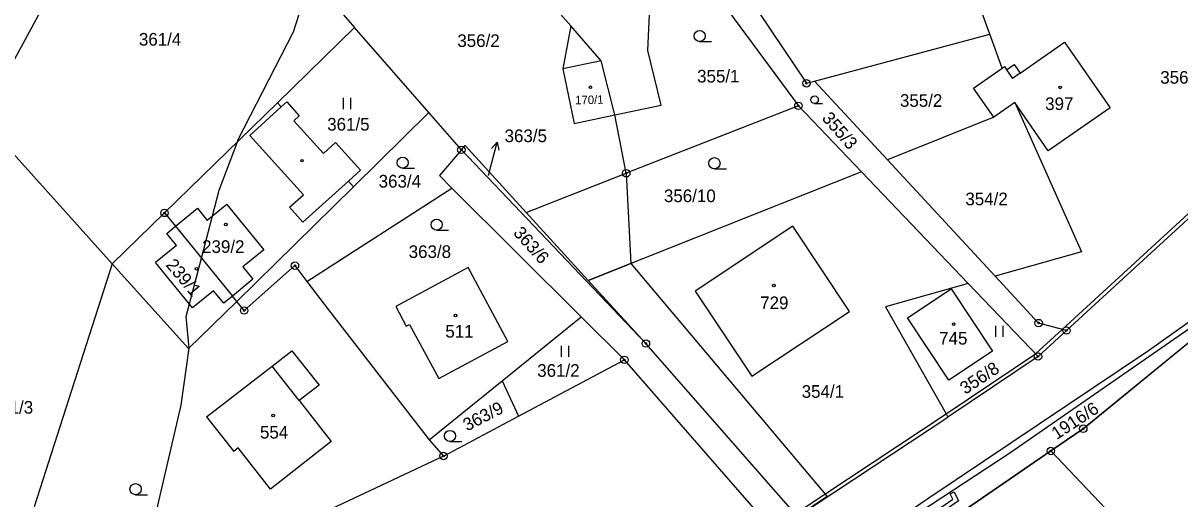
# Model space of a CAD drawing. Extents: x -445050 to -440454, y -1134563 to -1129741.
# Drawn here: x -442688.8 to -442533.6, y -1130933.9 to -1130870 of the extents above; entities that cross this region are included whole.
import ezdxf

# ---------------------------------------------------------------- set-up
doc = ezdxf.new("R2010")
doc.units = 0
for name, color, linetype in [('Vrstva 1', 7, 'Continuous'), ('Vrstva 16', 7, 'Continuous'), ('Vrstva 18', 7, 'Continuous'), ('Vrstva 19', 7, 'Continuous'), ('Vrstva 24', 7, 'Continuous'), ('Vrstva 25', 7, 'Continuous'), ('Vrstva 3', 7, 'Continuous'), ('Vrstva 30', 7, 'Continuous'), ('Vrstva 37', 7, 'Continuous'), ('Vrstva 4', 7, 'Continuous'), ('Vrstva 5', 7, 'Continuous'), ('Vrstva 52', 7, 'Continuous')]:
    doc.layers.add(name, color=color, linetype=linetype)

msp = doc.modelspace()

# ---------------------------------------------------------------- linework, layer by layer
at = {"layer": 'Vrstva 1'}
for p, q in [((-442629.5, -1130886.47), (-442621.3, -1130895.46)), ((-442621.3, -1130895.46), (-442607.87, -1130890.2)), ((-442585.53, -1130897.31), (-442598.64, -1130906.03)), ((-442577.92, -1130908.76), (-442585.53, -1130897.31)), ((-442598.64, -1130906.03), (-442591.02, -1130917.47)), ((-442591.02, -1130917.47), (-442577.92, -1130908.76))]:
    msp.add_line(p, q, dxfattribs=at)
for points in [[(-442599.58, -1130854.38), (-442583.68, -1130878.12)], [(-442658.05, -1130854.92), (-442644.36, -1130870.61)], [(-442603.55, -1130855.68), (-442584.76, -1130881.15)], [(-442604.99, -1130873.72), (-442604.21, -1130857.26)], [(-442559.06, -1130871.52), (-442562.74, -1130861.38)], [(-442615.31, -1130870.42), (-442620.42, -1130864.57)], [(-442685.96, -1130867.44), (-442692.36, -1130879.18)], [(-442654.7, -1130880.72), (-442644.36, -1130870.61)], [(-442634.35, -1130882.06), (-442644.36, -1130870.61)], [(-442615.31, -1130870.42), (-442616.38, -1130876.17)], [(-442611.24, -1130875.09), (-442615.31, -1130870.42)], [(-442582.58, -1130877.82), (-442559.06, -1130871.52)], [(-442557.4, -1130876.08), (-442559.06, -1130871.52)], [(-442555.01, -1130876.77), (-442549.03, -1130872.61)], [(-442549.03, -1130872.61), (-442542.91, -1130881.42)], [(-442603.16, -1130881.06), (-442604.99, -1130873.72)], [(-442616.38, -1130876.17), (-442614.84, -1130883.51)], [(-442609.39, -1130882.35), (-442611.24, -1130875.09)], [(-442561.26, -1130878.77), (-442557.4, -1130876.08)], [(-442557.4, -1130876.08), (-442557.11, -1130875.88)], [(-442557.11, -1130875.88), (-442556.82, -1130876.3)], [(-442556.82, -1130876.3), (-442555.82, -1130875.61)], [(-442555.82, -1130875.61), (-442555.01, -1130876.77)], [(-442583.68, -1130878.12), (-442582.58, -1130877.82)], [(-442582.58, -1130877.82), (-442572.8, -1130888.4)], [(-442558.55, -1130882.67), (-442561.26, -1130878.77)], [(-442654.7, -1130880.72), (-442669.85, -1130895.53)], [(-442654.7, -1130880.72), (-442654.18, -1130881.3)], [(-442654.18, -1130881.3), (-442653.42, -1130880.61)], [(-442653.42, -1130880.61), (-442651.75, -1130882.47)], [(-442609.39, -1130882.35), (-442603.16, -1130881.06)], [(-442584.76, -1130881.15), (-442607.87, -1130890.2)], [(-442576.29, -1130890.02), (-442584.76, -1130881.15)], [(-442555.72, -1130880.71), (-442558.55, -1130882.67)], [(-442551.22, -1130887.19), (-442555.72, -1130880.71)], [(-442555.72, -1130880.71), (-442546.77, -1130900.75)], [(-442651.75, -1130882.47), (-442652.5, -1130883.15)], [(-442644.47, -1130892.04), (-442634.35, -1130882.06)], [(-442630, -1130887.05), (-442634.35, -1130882.06)], [(-442614.84, -1130883.51), (-442609.39, -1130882.35)], [(-442607.87, -1130890.2), (-442609.39, -1130882.35)], [(-442558.55, -1130882.67), (-442572.8, -1130888.4)], [(-442542.91, -1130881.42), (-442551.22, -1130887.19)], [(-442517.31, -1130882.43), (-442548.78, -1130911.32)], [(-442652.5, -1130883.15), (-442648.52, -1130887.56)], [(-442676.85, -1130902.38), (-442692.17, -1130885.36)], [(-442646.89, -1130886.09), (-442648.52, -1130887.56)], [(-442646.89, -1130886.09), (-442643.54, -1130889.8)], [(-442630, -1130887.05), (-442632.93, -1130890.49)], [(-442630, -1130887.05), (-442629.5, -1130886.47)], [(-442630, -1130887.05), (-442605.23, -1130913.06)], [(-442558.36, -1130904.01), (-442572.8, -1130888.4)], [(-442643.54, -1130889.8), (-442645.17, -1130891.27)], [(-442632.93, -1130890.49), (-442631.26, -1130892.19)], [(-442576.29, -1130890.02), (-442612.96, -1130904.59)], [(-442561.96, -1130905.02), (-442576.29, -1130890.02)], [(-442660.15, -1130907.41), (-442644.47, -1130892.04)], [(-442645.17, -1130891.27), (-442644.47, -1130892.04)], [(-442650.73, -1130904.74), (-442631.26, -1130892.19)], [(-442631.26, -1130892.19), (-442613.93, -1130909.47)], [(-442669.85, -1130895.53), (-442676.85, -1130902.38)], [(-442669.85, -1130895.53), (-442668.39, -1130897.32)], [(-442621.3, -1130895.46), (-442612.96, -1130904.59)], [(-442668.39, -1130897.32), (-442660.74, -1130906.7)], [(-442546.77, -1130900.75), (-442558.36, -1130904.01)], [(-442676.85, -1130902.38), (-442687.33, -1130934.99)], [(-442666.61, -1130913.75), (-442676.85, -1130902.38)], [(-442659.15, -1130908.63), (-442652.34, -1130902.61)], [(-442652.34, -1130902.61), (-442650.73, -1130904.74)], [(-442629.07, -1130902.88), (-442638.81, -1130908.11)], [(-442623.75, -1130912.78), (-442629.07, -1130902.88)], [(-442558.36, -1130904.01), (-442552.52, -1130910.32)], [(-442650.73, -1130904.74), (-442647.85, -1130908.56)], [(-442648.73, -1130979.32), (-442635.14, -1130974.29), (-442619.55, -1130967.16), (-442612.44, -1130963.52), (-442605.49, -1130959.59), (-442590.3, -1130949.45), (-442567.24, -1130933.78), (-442537.79, -1130914.01), (-442531.27, -1130909.4), (-442525.14, -1130904.85)], [(-442612.96, -1130904.59), (-442605.23, -1130913.06)], [(-442561.96, -1130905.02), (-442573.05, -1130908.14)], [(-442564.27, -1130905.72), (-442558.73, -1130914.08), (-442564.58, -1130917.97), (-442570.14, -1130909.61), (-442564.27, -1130905.72)], [(-442552.6, -1130914.82), (-442561.96, -1130905.02)], [(-442660.15, -1130907.41), (-442666.61, -1130913.75)], [(-442660.15, -1130907.41), (-442660.74, -1130906.7)], [(-442659.15, -1130908.63), (-442660.15, -1130907.41)], [(-442647.85, -1130908.56), (-442634.32, -1130926.02)], [(-442638.81, -1130908.11), (-442637.39, -1130910.75)], [(-442573.05, -1130908.14), (-442564.94, -1130922.49)], [(-442637.39, -1130910.75), (-442636.95, -1130910.51)], [(-442636.95, -1130910.51), (-442633.04, -1130917.78)], [(-442624.53, -1130918.08), (-442613.93, -1130909.47)], [(-442613.93, -1130909.47), (-442608.12, -1130915.26)], [(-442548.78, -1130911.32), (-442552.52, -1130910.32)], [(-442548.78, -1130911.32), (-442552.6, -1130914.82)], [(-442546.53, -1130924.51), (-442531, -1130911.83)], [(-442633.04, -1130917.78), (-442623.75, -1130912.78)], [(-442584.9, -1130936.28), (-442605.23, -1130913.06)], [(-442655.39, -1130916.12), (-442652.74, -1130914.05)], [(-442652.74, -1130914.05), (-442649.1, -1130918.65)], [(-442622.35, -1130922.83), (-442608.12, -1130915.26)], [(-442588, -1130938.33), (-442608.12, -1130915.26)], [(-442552.6, -1130914.82), (-442564.71, -1130922.94)], [(-442664.19, -1130922.93), (-442655.39, -1130916.12)], [(-442634.32, -1130926.02), (-442624.53, -1130918.08)], [(-442624.53, -1130918.08), (-442622.35, -1130922.83)], [(-442649.1, -1130918.65), (-442651.77, -1130920.74)], [(-442651.77, -1130920.74), (-442647.46, -1130926.25)], [(-442664.19, -1130922.93), (-442660.55, -1130927.56)], [(-442632.4, -1130928.18), (-442622.35, -1130922.83)], [(-442584.9, -1130936.28), (-442564.71, -1130922.94)], [(-442564.94, -1130922.49), (-442564.71, -1130922.94)], [(-442550.88, -1130927.5), (-442546.53, -1130924.51)], [(-442647.46, -1130926.25), (-442655.6, -1130932.61)], [(-442634.32, -1130926.02), (-442632.4, -1130928.18)], [(-442659.94, -1130927.06), (-442660.55, -1130927.56)], [(-442655.6, -1130932.61), (-442659.94, -1130927.06)], [(-442575.53, -1130944.43), (-442550.88, -1130927.5)], [(-442550.88, -1130927.5), (-442534.54, -1130944.7)], [(-442632.4, -1130928.18), (-442667.13, -1130944.52)]]:
    msp.add_lwpolyline(points, dxfattribs=at)
at = {"layer": 'Vrstva 16'}
msp.add_line((-442625.96, -1130888.92), (-442625.2, -1130886.02), dxfattribs=at)
for points in [[(-442625.94, -1130886.86), (-442625.2, -1130886.02), (-442624.97, -1130887.11)], [(-442626.37, -1130890.5), (-442625.96, -1130888.92)]]:
    msp.add_lwpolyline(points, dxfattribs=at)
at = {"layer": 'Vrstva 24'}
for centre, radius in [((-442583.68, -1130878.12), 0.5), ((-442583.68, -1130878.12), 0.1), ((-442584.76, -1130881.15), 0.5), ((-442584.76, -1130881.15), 0.1), ((-442630, -1130887.05), 0.5), ((-442630, -1130887.05), 0.1), ((-442607.87, -1130890.2), 0.5), ((-442607.87, -1130890.2), 0.1), ((-442669.85, -1130895.53), 0.5), ((-442669.85, -1130895.53), 0.1), ((-442652.34, -1130902.61), 0.5), ((-442652.34, -1130902.61), 0.1), ((-442659.15, -1130908.63), 0.5), ((-442659.15, -1130908.63), 0.1), ((-442552.52, -1130910.32), 0.5), ((-442552.52, -1130910.32), 0.1), ((-442548.78, -1130911.32), 0.5), ((-442548.78, -1130911.32), 0.1), ((-442605.23, -1130913.06), 0.5), ((-442605.23, -1130913.06), 0.1), ((-442608.12, -1130915.26), 0.5), ((-442608.12, -1130915.26), 0.1), ((-442552.6, -1130914.82), 0.5), ((-442552.6, -1130914.82), 0.1), ((-442546.53, -1130924.51), 0.5), ((-442546.53, -1130924.51), 0.1), ((-442632.4, -1130928.18), 0.5), ((-442550.88, -1130927.5), 0.5), ((-442550.88, -1130927.5), 0.1), ((-442632.4, -1130928.18), 0.1)]:
    msp.add_circle(centre, radius, dxfattribs=at)
at = {"layer": 'Vrstva 25'}
for p, q in [((-442598.02, -1130872.51), (-442596.42, -1130872.51)), ((-442645.82, -1130881.57), (-442645.82, -1130880.07)), ((-442644.82, -1130881.57), (-442644.82, -1130880.07)), ((-442582.59, -1130880.82), (-442581.52, -1130880.82)), ((-442637.88, -1130889.53), (-442636.28, -1130889.53)), ((-442596.03, -1130889.6), (-442594.43, -1130889.6)), ((-442633.32, -1130897.85), (-442631.72, -1130897.85)), ((-442558.26, -1130912.18), (-442558.26, -1130910.68)), ((-442557.26, -1130912.18), (-442557.26, -1130910.68)), ((-442616.56, -1130914.87), (-442616.56, -1130913.37)), ((-442615.56, -1130914.87), (-442615.56, -1130913.37)), ((-442631.53, -1130926.23), (-442629.93, -1130926.23)), ((-442673.73, -1130933.38), (-442672.13, -1130933.38))]:
    msp.add_line(p, q, dxfattribs=at)
for centre, radius in [((-442598.02, -1130871.76), 0.75), ((-442612.68, -1130878.65), 0.175), ((-442549.62, -1130878.67), 0.175), ((-442582.59, -1130880.32), 0.503), ((-442651.39, -1130888.51), 0.175), ((-442637.88, -1130888.78), 0.75), ((-442596.03, -1130888.85), 0.75), ((-442633.32, -1130897.1), 0.75), ((-442661.61, -1130897.09), 0.175), ((-442665.56, -1130903.03), 0.175), ((-442588.05, -1130905.28), 0.175), ((-442630.79, -1130909.31), 0.175), ((-442563.92, -1130910.46), 0.175), ((-442655.26, -1130922.74), 0.175), ((-442631.53, -1130925.48), 0.75), ((-442673.73, -1130932.63), 0.75)]:
    msp.add_circle(centre, radius, dxfattribs=at)
at = {"layer": 'Vrstva 3'}
for points in [[(-442555.01, -1130876.77), (-442549.03, -1130872.61)], [(-442549.03, -1130872.61), (-442542.91, -1130881.42)], [(-442611.24, -1130875.09), (-442616.38, -1130876.17)], [(-442616.38, -1130876.17), (-442614.84, -1130883.51)], [(-442609.39, -1130882.35), (-442611.24, -1130875.09)], [(-442561.26, -1130878.77), (-442557.4, -1130876.08)], [(-442557.4, -1130876.08), (-442557.11, -1130875.88)], [(-442557.11, -1130875.88), (-442556.82, -1130876.3)], [(-442556.82, -1130876.3), (-442556.01, -1130877.46)], [(-442555.01, -1130876.77), (-442556.01, -1130877.46)], [(-442558.55, -1130882.67), (-442561.26, -1130878.77)], [(-442555.72, -1130880.71), (-442558.55, -1130882.67)], [(-442551.22, -1130887.19), (-442555.72, -1130880.71)], [(-442614.84, -1130883.51), (-442609.39, -1130882.35)], [(-442542.91, -1130881.42), (-442551.22, -1130887.19)], [(-442668.39, -1130897.32), (-442665.43, -1130894.91)], [(-442665.43, -1130894.91), (-442664.1, -1130896.53)], [(-442661.47, -1130894.38), (-442664.1, -1130896.53)], [(-442661.47, -1130894.38), (-442656.5, -1130900.47)], [(-442669.55, -1130898.27), (-442668.39, -1130897.32)], [(-442668.22, -1130899.9), (-442669.55, -1130898.27)], [(-442668.39, -1130897.32), (-442660.74, -1130906.7)], [(-442668.39, -1130897.32), (-442660.74, -1130906.7)], [(-442585.53, -1130897.31), (-442598.64, -1130906.03)], [(-442577.92, -1130908.76), (-442585.53, -1130897.31)], [(-442668.22, -1130899.9), (-442671.04, -1130902.2)], [(-442656.5, -1130900.47), (-442659.33, -1130902.77)], [(-442666.09, -1130908.28), (-442671.04, -1130902.2)], [(-442659.33, -1130902.77), (-442657.97, -1130904.44)], [(-442629.07, -1130902.88), (-442638.81, -1130908.11)], [(-442623.75, -1130912.78), (-442629.07, -1130902.88)], [(-442657.97, -1130904.44), (-442660.74, -1130906.7)], [(-442663.26, -1130905.98), (-442666.09, -1130908.28)], [(-442661.9, -1130907.65), (-442663.26, -1130905.98)], [(-442598.64, -1130906.03), (-442591.02, -1130917.47)], [(-442564.27, -1130905.72), (-442558.73, -1130914.08), (-442564.58, -1130917.97), (-442570.14, -1130909.61), (-442564.27, -1130905.72)], [(-442660.74, -1130906.7), (-442661.9, -1130907.65)], [(-442638.81, -1130908.11), (-442637.39, -1130910.75)], [(-442591.02, -1130917.47), (-442577.92, -1130908.76)], [(-442637.39, -1130910.75), (-442636.95, -1130910.51)], [(-442636.95, -1130910.51), (-442633.04, -1130917.78)], [(-442633.04, -1130917.78), (-442623.75, -1130912.78)], [(-442664.19, -1130922.93), (-442655.39, -1130916.12)], [(-442651.77, -1130920.74), (-442655.39, -1130916.12)], [(-442651.77, -1130920.74), (-442647.46, -1130926.25)], [(-442664.19, -1130922.93), (-442660.55, -1130927.56)], [(-442647.46, -1130926.25), (-442655.6, -1130932.61)], [(-442659.94, -1130927.06), (-442660.55, -1130927.56)], [(-442655.6, -1130932.61), (-442659.94, -1130927.06)]]:
    msp.add_lwpolyline(points, dxfattribs=at)
at = {"layer": 'Vrstva 30'}
for p, q in [((-442621.3, -1130895.46), (-442607.87, -1130890.2)), ((-442607.87, -1130890.2), (-442607.25, -1130902.32)), ((-442612.96, -1130904.59), (-442621.3, -1130895.46))]:
    msp.add_line(p, q, dxfattribs=at)
for points in [[(-442642.01, -1130977.04), (-442628.48, -1130971.8), (-442601.49, -1130957.4), (-442556.37, -1130927.77), (-442532.03, -1130910.87), (-442524.03, -1130903.95), (-442503.13, -1130880.39), (-442501.24, -1130883.93), (-442502.86, -1130886.53), (-442516.11, -1130899.68), (-442523.89, -1130906.03), (-442546.53, -1130924.51), (-442550.88, -1130927.5), (-442575.53, -1130944.43), (-442576.6, -1130945.16), (-442578, -1130946.12), (-442585.97, -1130951.59), (-442602.43, -1130961.82), (-442614.61, -1130969.95), (-442618.73, -1130971.4), (-442621.16, -1130972.26), (-442624.22, -1130973.34), (-442640.83, -1130980.09), (-442642.01, -1130977.04)], [(-442607.25, -1130902.32), (-442612.96, -1130904.59)], [(-442584.9, -1130936.28), (-442605.23, -1130913.06), (-442612.96, -1130904.59), (-442607.25, -1130902.32), (-442580.88, -1130933.62), (-442584.9, -1130936.28)], [(-442582.51, -1130946.75), (-442569.75, -1130937.97), (-442564.05, -1130933.98), (-442564.38, -1130933.24), (-442563.84, -1130932.99), (-442563.29, -1130934.18), (-442569.41, -1130938.47), (-442581.71, -1130946.93), (-442581.02, -1130948.19), (-442581.51, -1130948.53), (-442582.51, -1130946.75)]]:
    msp.add_lwpolyline(points, dxfattribs=at)
at = {"layer": 'Vrstva 37'}
for centre in [(-442612.68, -1130878.65), (-442549.62, -1130878.67), (-442661.61, -1130897.09), (-442665.56, -1130903.03), (-442588.05, -1130905.28), (-442630.79, -1130909.31), (-442563.92, -1130910.46), (-442655.26, -1130922.74)]:
    msp.add_circle(centre, 0.175, dxfattribs=at)
at = {"layer": 'Vrstva 4'}
for points in [[(-442611.24, -1130875.09), (-442616.38, -1130876.17)], [(-442556.82, -1130876.3), (-442556.01, -1130877.46)], [(-442555.01, -1130876.77), (-442556.01, -1130877.46)], [(-442658.41, -1130885.12), (-442654.18, -1130881.3)], [(-442651.21, -1130893.09), (-442658.41, -1130885.12)], [(-442651.26, -1130896.76), (-442645.17, -1130891.27)], [(-442653.06, -1130894.76), (-442651.21, -1130893.09)], [(-442668.39, -1130897.32), (-442665.43, -1130894.91)], [(-442665.43, -1130894.91), (-442664.1, -1130896.53)], [(-442661.47, -1130894.38), (-442664.1, -1130896.53)], [(-442661.47, -1130894.38), (-442656.5, -1130900.47)], [(-442653.06, -1130894.76), (-442651.26, -1130896.76)], [(-442669.55, -1130898.27), (-442668.39, -1130897.32)], [(-442668.22, -1130899.9), (-442669.55, -1130898.27)], [(-442668.22, -1130899.9), (-442671.04, -1130902.2)], [(-442656.5, -1130900.47), (-442659.33, -1130902.77)], [(-442666.09, -1130908.28), (-442671.04, -1130902.2)], [(-442659.33, -1130902.77), (-442657.97, -1130904.44)], [(-442657.97, -1130904.44), (-442660.74, -1130906.7)], [(-442663.26, -1130905.98), (-442666.09, -1130908.28)], [(-442661.9, -1130907.65), (-442663.26, -1130905.98)], [(-442660.74, -1130906.7), (-442661.9, -1130907.65)], [(-442651.77, -1130920.74), (-442655.39, -1130916.12)]]:
    msp.add_lwpolyline(points, dxfattribs=at)
at = {"layer": 'Vrstva 5'}
for points in [[(-442549.35, -1130911.17), (-442517.71, -1130882.12)], [(-442552.95, -1130914.45), (-442549.35, -1130911.17)], [(-442564.94, -1130922.49), (-442552.95, -1130914.45)], [(-442587.85, -1130937.69), (-442564.94, -1130922.49)]]:
    msp.add_lwpolyline(points, dxfattribs=at)
at = {"layer": 'Vrstva 52'}
msp.add_lwpolyline([(-442673.76, -1130947.72), (-442667.6, -1130921.36), (-442666.54, -1130913.71), (-442666.54, -1130913.68), (-442666.96, -1130909.46), (-442664.9, -1130901.6), (-442662.5, -1130892.45), (-442660.06, -1130885.96), (-442659.95, -1130885.65), (-442652.51, -1130871.19), (-442650.19, -1130863.93)], dxfattribs=at)

# ---------------------------------------------------------------- texts
at = {"layer": 'Vrstva 16'}
msp.add_text('363/5', height=1.7, dxfattribs=at).set_placement((-442624.2, -1130886.02))
msp.add_text('1916/6', height=1.7, rotation=33.2001, dxfattribs=at).set_placement((-442550.09, -1130926.04))
at = {"layer": 'Vrstva 18'}
for s, height, p in [('361/4', 1.7, (-442673.28, -1130873.06)), ('356/2', 1.7, (-442630.54, -1130873.24)), ('355/1', 1.7, (-442598.36, -1130878.01)), ('356/3', 1.7, (-442536.19, -1130878.17)), ('355/2', 1.7, (-442571.13, -1130881.28)), ('361/5', 1.7, (-442648.01, -1130884.47)), ('363/4', 1.7, (-442641.1, -1130892.12)), ('363/5', 0.1, (-442626.56, -1130890.5)), ('356/10', 1.7, (-442602.81, -1130894.08)), ('354/2', 1.7, (-442562.35, -1130894.5)), ('363/8', 1.7, (-442637.07, -1130901.58)), ('361/2', 1.7, (-442619.82, -1130917.54)), ('354/1', 1.7, (-442584.32, -1130920.36)), ('361/3', 1.7, (-442693.16, -1130922.49))]:
    msp.add_text(s, height=height, dxfattribs=at).set_placement(p)
for s, rotation, p in [('355/3', 311.0706, (-442581.7, -1130882.87)), ('363/6', 311.7798, (-442623.13, -1130898.28)), ('356/8', 33.5181, (-442562.36, -1130919.97)), ('363/9', 27.2943, (-442629.23, -1130924.89))]:
    msp.add_text(s, height=1.7, rotation=rotation, dxfattribs=at).set_placement(p)
at = {"layer": 'Vrstva 19'}
for s, height, rotation, p in [('170/1', 1.14, 1.3072, (-442614.71, -1130880.95)), ('239/1', 1.7, 310.1715, (-442669.76, -1130902.56))]:
    msp.add_text(s, height=height, rotation=rotation, dxfattribs=at).set_placement(p)
for s, p in [('397', (-442551.64, -1130881.71)), ('239/2', (-442664.8, -1130900.9)), ('729', (-442589.89, -1130908.45)), ('511', (-442632.15, -1130912.28)), ('745', (-442565.87, -1130913.21)), ('554', (-442657.03, -1130925.83))]:
    msp.add_text(s, height=1.7, dxfattribs=at).set_placement(p)

doc.saveas('drawing.dxf')
